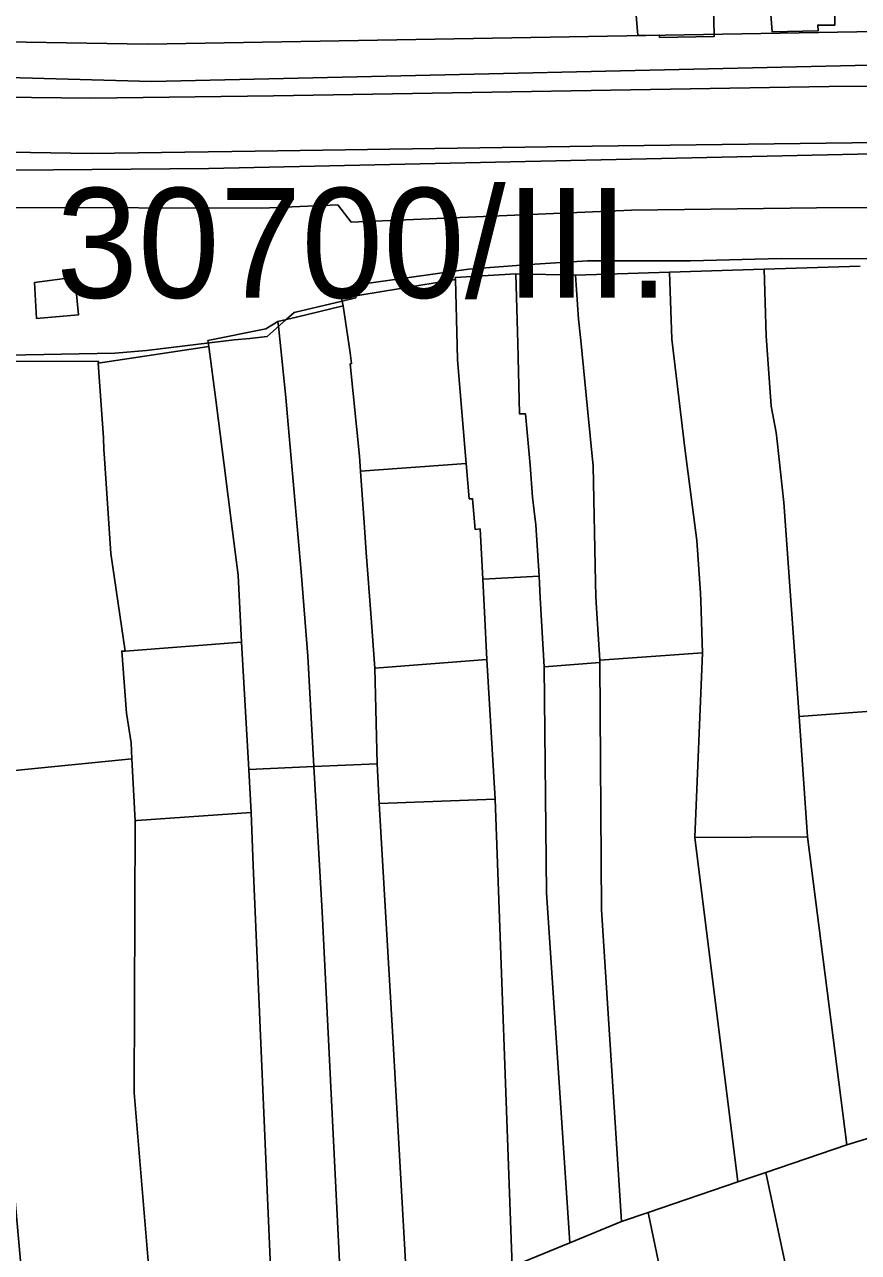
# Model space of a CAD drawing. Extents: x -521939 to -516426, y -1197857 to -1189551.
# Drawn here: x -519532.7 to -519418.9, y -1192004.7 to -1191837.1 of the extents above; entities that cross this region are included whole.
import ezdxf

# ---------------------------------------------------------------- set-up
doc = ezdxf.new("R2010")
doc.units = 0
for name, color, linetype in [('95590013', 7, 'Continuous'), ('95640013', 7, 'Continuous'), ('95660013', 7, 'Continuous')]:
    doc.layers.add(name, color=color, linetype=linetype)

msp = doc.modelspace()

# ---------------------------------------------------------------- linework, layer by layer
at = {"layer": '95590013'}
for points in [[(-519525.36, -1191876.71), (-519531.09, -1191877.22), (-519531.37, -1191872.33), (-519525.86, -1191871.6)], [(-519468.51, -1191942.83), (-519469.62, -1191923.78), (-519469.96, -1191917.29), (-519470.2, -1191912.8), (-519462.51, -1191912.39), (-519462.34, -1191915.36), (-519461.8, -1191924.77), (-519461.51, -1191955.62), (-519458.33, -1192003.39), (-519464.63, -1192005.99), (-519466.17, -1192006.63)], [(-519458.33, -1192003.39), (-519461.51, -1191955.62), (-519461.8, -1191924.77), (-519454.2, -1191924.16), (-519453.97, -1191957.93), (-519451.25, -1192000.47)], [(-519414.99, -1191988.33), (-519420.48, -1191990), (-519425.87, -1191947.99), (-519427.02, -1191931.57), (-519412.89, -1191930.48), (-519407.2, -1191985.95)], [(-519517.62, -1191945.78), (-519517.79, -1191982.93), (-519514.71, -1192019.48), (-519522.64, -1192023.45), (-519531.32, -1192027.79), (-519534.35, -1191994.11), (-519534.95, -1191984.18), (-519534.52, -1191944.78), (-519534.51, -1191938.98), (-519518.08, -1191937.31)], [(-519502.14, -1191938.78), (-519493.24, -1191938.38), (-519492.13, -1191958.19), (-519489.33, -1192014.26), (-519498.74, -1192016.21), (-519501.54, -1191951.9), (-519501.8, -1191944.64)], [(-519480.39, -1192012.42), (-519486.91, -1192013.76), (-519489.33, -1192014.26), (-519492.13, -1191958.19), (-519493.24, -1191938.38), (-519484.62, -1191937.99), (-519484.35, -1191943.43), (-519482.45, -1191975.31)], [(-519484.35, -1191943.43), (-519468.51, -1191942.83), (-519466.17, -1192006.63), (-519475.76, -1192010.54), (-519480.39, -1192012.42), (-519482.45, -1191975.31)], [(-519501.54, -1191951.9), (-519498.74, -1192016.21), (-519510.8, -1192018.68), (-519514.71, -1192019.48), (-519517.79, -1191982.93), (-519517.62, -1191945.78), (-519517.41, -1191945.76), (-519501.8, -1191944.64)], [(-519435.37, -1191995.07), (-519441.25, -1191948.05), (-519425.87, -1191947.99), (-519420.48, -1191990), (-519431.56, -1191993.77)], [(-519431.56, -1191993.77), (-519420.48, -1191990), (-519414.99, -1191988.33), (-519400.7, -1192059.29), (-519416.8, -1192062.29), (-519417.13, -1192060.47), (-519419.16, -1192051.96)], [(-519435.37, -1191995.07), (-519431.56, -1191993.77), (-519419.16, -1192051.96), (-519435.96, -1192055.15), (-519447.62, -1191999.24)], [(-519451.25, -1192000.47), (-519447.62, -1191999.24), (-519435.96, -1192055.15), (-519453.9, -1192058.5), (-519464.63, -1192005.99), (-519458.33, -1192003.39)]]:
    msp.add_lwpolyline(points, close=True, dxfattribs=at)
for points in [[(-519440.21, -1191922.86), (-519454.22, -1191923.86)], [(-519454.22, -1191923.86), (-519454.2, -1191924.16)], [(-519441.25, -1191948.05), (-519440.21, -1191922.86)], [(-519454.2, -1191924.16), (-519453.97, -1191957.93), (-519451.25, -1192000.47)], [(-519435.37, -1191995.07), (-519441.25, -1191948.05)], [(-519447.62, -1191999.24), (-519435.37, -1191995.07)], [(-519451.25, -1192000.47), (-519447.62, -1191999.24)]]:
    msp.add_lwpolyline(points, dxfattribs=at)
at = {"layer": '95640013'}
for points in [[(-519404.13, -1191845.54), (-519422.92, -1191845.59), (-519498.74, -1191846.85), (-519523.7, -1191847.15), (-519535.84, -1191847.03), (-519555.93, -1191845.8), (-519569.13, -1191844.38), (-519587.25, -1191841.85), (-519614.49, -1191837.2), (-519638.32, -1191832.75)], [(-519639.5, -1191840.22), (-519613.17, -1191845.14), (-519587.42, -1191849.49), (-519565.45, -1191852.45), (-519549.84, -1191853.88), (-519537.47, -1191854.49), (-519523.66, -1191854.69), (-519501.26, -1191854.41), (-519455.25, -1191853.72), (-519416.24, -1191853.22), (-519395.02, -1191853.17), (-519384.62, -1191853.53), (-519376.12, -1191854.28), (-519376.26, -1191855.26), (-519386.65, -1191854.46), (-519404.6, -1191854.48), (-519507.57, -1191856.77), (-519534.11, -1191856.98), (-519562.35, -1191854.98), (-519568.13, -1191854.57), (-519615.32, -1191846.99), (-519686.16, -1191833.74)], [(-519613.12, -1191835.08), (-519577.08, -1191841.18), (-519552.85, -1191843.86), (-519515.39, -1191844.88), (-519407.35, -1191842.43)], [(-519407.35, -1191842.43), (-519515.39, -1191844.88), (-519552.85, -1191843.86), (-519577.08, -1191841.18), (-519613.12, -1191835.08)], [(-519306.68, -1191833.7), (-519336.74, -1191839.11), (-519348.33, -1191839.76), (-519356.32, -1191838.82), (-519379.7, -1191838.76), (-519392.99, -1191837.65), (-519515.94, -1191839.77), (-519543.63, -1191839.33), (-519558.47, -1191838.18), (-519558.31, -1191837.35), (-519565.05, -1191836.19), (-519565.23, -1191837.37), (-519572.42, -1191836.32)], [(-519572.42, -1191836.32), (-519565.23, -1191837.37), (-519560.96, -1191837.99), (-519558.47, -1191838.18), (-519543.63, -1191839.33), (-519515.94, -1191839.77), (-519392.99, -1191837.65)], [(-519649.47, -1191844.59), (-519615.88, -1191852.11), (-519561.97, -1191860.41), (-519533.96, -1191862.08), (-519500.34, -1191862.17), (-519489.98, -1191861.72), (-519488.15, -1191864.07), (-519449.89, -1191862.44), (-519424.65, -1191862.13), (-519387.2, -1191861.93)], [(-519498.74, -1191846.85), (-519523.7, -1191847.15), (-519535.84, -1191847.03)], [(-519388.45, -1191845.8), (-519404.13, -1191845.54), (-519422.92, -1191845.59), (-519498.74, -1191846.85)], [(-519615.88, -1191852.11), (-519561.97, -1191860.41), (-519533.96, -1191862.08), (-519500.34, -1191862.17)], [(-519501.26, -1191854.41), (-519455.25, -1191853.72), (-519416.24, -1191853.22), (-519395.02, -1191853.17), (-519384.62, -1191853.53), (-519376.12, -1191854.28), (-519376.26, -1191855.26)], [(-519549.84, -1191853.88), (-519537.47, -1191854.49), (-519523.66, -1191854.69)], [(-519523.66, -1191854.69), (-519501.26, -1191854.41)], [(-519404.6, -1191854.48), (-519507.57, -1191856.77)], [(-519507.57, -1191856.77), (-519534.11, -1191856.98)], [(-519500.34, -1191862.17), (-519489.98, -1191861.72)], [(-519489.98, -1191861.72), (-519488.15, -1191864.07), (-519449.89, -1191862.44)], [(-519424.65, -1191862.13), (-519387.2, -1191861.93)], [(-519449.89, -1191862.44), (-519424.65, -1191862.13)], [(-519418.67, -1191870.09), (-519431.79, -1191870.52), (-519444.72, -1191870.92), (-519457.52, -1191871.31), (-519465.7, -1191871.14), (-519473.94, -1191871.63), (-519473.93, -1191871.93), (-519489.47, -1191874.45), (-519489.27, -1191875.52), (-519495.63, -1191877.04), (-519498.15, -1191877.65), (-519499.82, -1191878.64), (-519507.71, -1191880.25), (-519507.59, -1191881.06), (-519522.7, -1191883.32), (-519522.63, -1191883.08), (-519537.48, -1191883.07)], [(-519418.67, -1191870.09), (-519431.79, -1191870.52)], [(-519465.7, -1191871.14), (-519465.39, -1191880.64)], [(-519457.52, -1191871.31), (-519465.7, -1191871.14)], [(-519444.72, -1191870.92), (-519457.52, -1191871.31)], [(-519454.22, -1191923.86), (-519454.68, -1191916.76), (-519454.78, -1191915.15), (-519454.81, -1191913.22), (-519455.11, -1191897.4), (-519455.89, -1191889.54), (-519456.82, -1191880.23), (-519457.11, -1191877.3), (-519457.52, -1191871.31)], [(-519457.52, -1191871.31), (-519457.11, -1191877.3)], [(-519431.79, -1191870.52), (-519444.72, -1191870.92)], [(-519440.21, -1191922.86), (-519440.43, -1191915.77), (-519440.46, -1191914.72), (-519440.98, -1191907.51), (-519442.62, -1191894.91), (-519444.41, -1191880.04), (-519444.72, -1191870.92)], [(-519444.72, -1191870.92), (-519444.41, -1191880.04), (-519442.62, -1191894.91), (-519440.98, -1191907.51)], [(-519431.79, -1191870.52), (-519431.51, -1191879.6)], [(-519430.81, -1191889.2), (-519431.51, -1191879.6), (-519431.79, -1191870.52)], [(-519489.27, -1191875.52), (-519495.63, -1191877.04), (-519498.15, -1191877.65)], [(-519488.31, -1191881.92), (-519489.27, -1191875.52)], [(-519498.15, -1191877.65), (-519498.06, -1191878.28), (-519497.09, -1191888.02), (-519496.74, -1191891.71)], [(-519457.11, -1191877.3), (-519456.82, -1191880.23), (-519455.89, -1191889.54), (-519455.11, -1191897.4), (-519454.81, -1191913.22)], [(-519431.51, -1191879.6), (-519430.81, -1191889.2)], [(-519487.04, -1191896.01), (-519488.29, -1191883.41), (-519488.09, -1191883.38), (-519488.31, -1191881.92)], [(-519465.39, -1191880.64), (-519465.37, -1191882.57)], [(-519465.37, -1191882.57), (-519465.16, -1191890.25)], [(-519465.16, -1191890.25), (-519464.34, -1191890.25), (-519463.71, -1191897.25), (-519463.4, -1191901.63)], [(-519430.81, -1191889.2), (-519430.15, -1191892.8)], [(-519430.15, -1191892.8), (-519430.81, -1191889.2)], [(-519496.74, -1191891.71), (-519494.97, -1191911.82)], [(-519430.15, -1191892.8), (-519430.02, -1191893.95)], [(-519430.02, -1191893.95), (-519430.15, -1191892.8)], [(-519430.02, -1191893.95), (-519429.08, -1191902.34)], [(-519427.02, -1191931.57), (-519429.08, -1191902.34), (-519430.02, -1191893.95)], [(-519486.89, -1191898.08), (-519487.04, -1191896.01)], [(-519486.33, -1191905.76), (-519486.89, -1191898.08)], [(-519463.4, -1191901.63), (-519463.19, -1191903.52)], [(-519463.19, -1191903.52), (-519462.97, -1191905.41)], [(-519429.08, -1191902.34), (-519427.02, -1191931.57)], [(-519462.97, -1191905.41), (-519462.51, -1191912.39)], [(-519486.09, -1191909.15), (-519486.33, -1191905.76)], [(-519440.98, -1191907.51), (-519440.46, -1191914.72), (-519440.43, -1191915.77)], [(-519484.94, -1191924.97), (-519485.44, -1191918.09), (-519486.09, -1191909.15)], [(-519494.97, -1191911.82), (-519494.08, -1191923.3), (-519493.24, -1191938.38)], [(-519462.51, -1191912.39), (-519462.34, -1191915.36), (-519461.8, -1191924.77)], [(-519454.81, -1191913.22), (-519454.78, -1191915.15), (-519454.68, -1191916.76)], [(-519454.68, -1191916.76), (-519454.22, -1191923.86)], [(-519440.43, -1191915.77), (-519440.21, -1191922.86)], [(-519454.22, -1191923.86), (-519440.21, -1191922.86)], [(-519454.2, -1191924.16), (-519454.22, -1191923.86)], [(-519440.21, -1191922.86), (-519441.25, -1191948.05)], [(-519484.62, -1191937.99), (-519484.94, -1191924.97)], [(-519461.8, -1191924.77), (-519454.2, -1191924.16)], [(-519427.02, -1191931.57), (-519412.89, -1191930.48)], [(-519425.87, -1191947.99), (-519427.02, -1191931.57)], [(-519493.24, -1191938.38), (-519484.62, -1191937.99)], [(-519441.25, -1191948.05), (-519425.87, -1191947.99)]]:
    msp.add_lwpolyline(points, dxfattribs=at)
for points in [[(-519525.86, -1191871.6), (-519531.37, -1191872.33), (-519531.09, -1191877.22), (-519525.36, -1191876.71)], [(-519489.47, -1191874.45), (-519473.93, -1191871.93), (-519473.68, -1191880.91), (-519473.63, -1191882.86), (-519472.44, -1191897.02), (-519478.74, -1191897.48), (-519486.89, -1191898.08), (-519487.04, -1191896.01), (-519488.29, -1191883.41), (-519488.09, -1191883.38), (-519488.31, -1191881.92), (-519489.27, -1191875.52)], [(-519473.68, -1191880.91), (-519473.93, -1191871.93), (-519473.94, -1191871.63), (-519465.7, -1191871.14), (-519465.39, -1191880.64), (-519465.37, -1191882.57), (-519465.16, -1191890.25), (-519464.34, -1191890.25), (-519463.71, -1191897.25), (-519463.4, -1191901.63), (-519463.19, -1191903.52), (-519462.97, -1191905.41), (-519462.51, -1191912.39), (-519470.2, -1191912.8), (-519470.55, -1191905.95), (-519471.25, -1191906.01), (-519471.59, -1191901.84), (-519472.04, -1191901.84), (-519472.44, -1191897.02), (-519473.63, -1191882.86)], [(-519496.74, -1191891.71), (-519494.97, -1191911.82), (-519494.08, -1191923.3), (-519493.24, -1191938.38), (-519502.14, -1191938.78), (-519503.13, -1191921.42), (-519503.6, -1191912.27), (-519504.36, -1191906.27), (-519505.56, -1191896.89), (-519506.25, -1191891.19), (-519506.62, -1191888.31), (-519507.59, -1191881.06), (-519507.71, -1191880.25), (-519499.82, -1191878.64), (-519498.15, -1191877.65), (-519498.06, -1191878.28), (-519497.09, -1191888.02)], [(-519503.13, -1191921.42), (-519518.99, -1191922.62), (-519520.96, -1191909.3), (-519521.89, -1191895.65), (-519521.91, -1191895.14), (-519521.97, -1191893.48), (-519522.7, -1191883.32), (-519507.59, -1191881.06), (-519506.62, -1191888.31), (-519506.25, -1191891.19), (-519505.56, -1191896.89), (-519504.36, -1191906.27), (-519503.6, -1191912.27)], [(-519537.48, -1191883.07), (-519522.63, -1191883.08), (-519522.7, -1191883.32), (-519521.97, -1191893.48), (-519521.91, -1191895.14), (-519521.89, -1191895.65), (-519520.96, -1191909.3), (-519518.99, -1191922.62), (-519519.48, -1191922.62), (-519518.82, -1191931.08), (-519518.19, -1191935.15), (-519518.08, -1191937.31), (-519534.51, -1191938.98), (-519535.2, -1191917.68), (-519535.29, -1191916.03), (-519537.33, -1191893.04), (-519537.39, -1191888.8)], [(-519484.94, -1191924.97), (-519485.44, -1191918.09), (-519486.09, -1191909.15), (-519486.33, -1191905.76), (-519486.89, -1191898.08), (-519478.74, -1191897.48), (-519472.44, -1191897.02), (-519472.04, -1191901.84), (-519471.59, -1191901.84), (-519471.25, -1191906.01), (-519470.55, -1191905.95), (-519470.2, -1191912.8), (-519469.96, -1191917.29), (-519469.62, -1191923.78)], [(-519517.62, -1191945.78), (-519518.08, -1191937.31), (-519518.19, -1191935.15), (-519518.82, -1191931.08), (-519519.48, -1191922.62), (-519518.99, -1191922.62), (-519503.13, -1191921.42), (-519502.14, -1191938.78), (-519501.8, -1191944.64), (-519517.41, -1191945.76)], [(-519484.62, -1191937.99), (-519484.94, -1191924.97), (-519469.62, -1191923.78), (-519468.51, -1191942.83), (-519484.35, -1191943.43)]]:
    msp.add_lwpolyline(points, close=True, dxfattribs=at)
at = {"layer": '95660013'}
for points in [[(-519449.71, -1191830.24), (-519449.04, -1191838.61), (-519446.07, -1191838.56), (-519446.05, -1191838.86), (-519438.62, -1191838.76), (-519438.63, -1191838.43), (-519438.69, -1191835.19)], [(-519449.71, -1191830.24), (-519449.04, -1191838.61), (-519446.07, -1191838.56), (-519446.05, -1191838.86), (-519438.62, -1191838.76), (-519438.63, -1191838.43), (-519438.69, -1191835.19)], [(-519431.1, -1191832.77), (-519430.7, -1191838.1), (-519424.43, -1191837.96), (-519424.48, -1191837.19), (-519422.14, -1191837.19), (-519422.25, -1191832.32)], [(-519431.1, -1191832.77), (-519430.7, -1191838.1), (-519424.43, -1191837.96), (-519424.48, -1191837.19), (-519422.14, -1191837.19), (-519422.25, -1191832.32)], [(-519415.81, -1191869.08), (-519429.48, -1191869.03), (-519441.85, -1191869.36), (-519455.91, -1191869.36), (-519463.8, -1191869.85), (-519472.13, -1191870.49), (-519487.4, -1191872.65), (-519487.48, -1191874.13), (-519487.5, -1191874.4), (-519489.4, -1191874.85), (-519495.93, -1191876.4), (-519497.03, -1191877.38), (-519499.63, -1191879.69), (-519501.64, -1191879.9), (-519501.98, -1191879.94), (-519504.13, -1191880.16), (-519516.11, -1191881.62), (-519520.43, -1191881.98), (-519534.98, -1191882.24)], [(-519415.81, -1191869.08), (-519429.48, -1191869.03), (-519441.85, -1191869.36), (-519455.91, -1191869.36), (-519463.8, -1191869.85), (-519472.13, -1191870.49), (-519487.4, -1191872.65), (-519487.48, -1191874.13), (-519487.5, -1191874.4), (-519489.4, -1191874.85), (-519495.93, -1191876.4), (-519497.03, -1191877.38), (-519499.63, -1191879.69), (-519501.64, -1191879.9), (-519501.98, -1191879.94), (-519504.13, -1191880.16), (-519516.11, -1191881.62), (-519520.43, -1191881.98), (-519534.98, -1191882.24)]]:
    msp.add_lwpolyline(points, dxfattribs=at)
for points in [[(-519531.37, -1191872.33), (-519531.09, -1191877.22), (-519525.36, -1191876.71), (-519525.86, -1191871.6)], [(-519525.36, -1191876.71), (-519531.09, -1191877.22), (-519531.37, -1191872.33), (-519525.86, -1191871.6)]]:
    msp.add_lwpolyline(points, close=True, dxfattribs=at)

# ---------------------------------------------------------------- texts
msp.add_text('30700/III.', height=15, rotation=360, dxfattribs=at).set_placement((-519528.42, -1191874.41))

doc.saveas('drawing.dxf')
